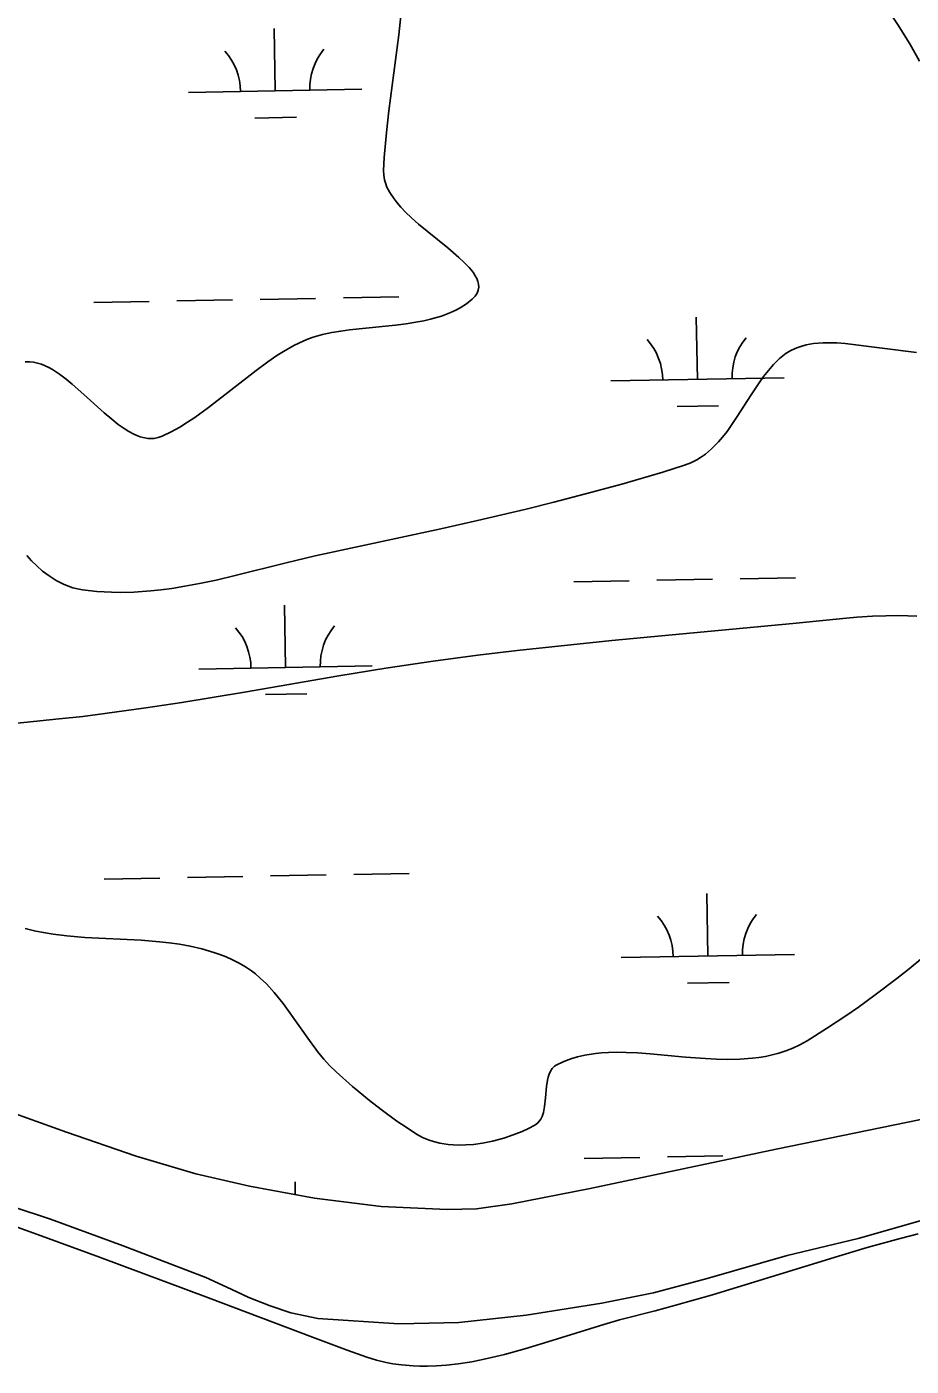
# Model space of a CAD drawing. Extents: x 3925854 to 3964121, y 224593 to 250589.
# Drawn here: x 3946598 to 3947108, y 232457 to 233230 of the extents above; entities that cross this region are included whole.
import ezdxf

# ---------------------------------------------------------------- set-up
doc = ezdxf.new("R2010")
doc.units = 0
for name, color, linetype in [('V-SITE-VEGE', 7, 'Continuous'), ('V-TOPO-SHOR', 7, 'Continuous'), ('V-WETL-SWMP', 7, 'Continuous')]:
    doc.layers.add(name, color=color, linetype=linetype)

msp = doc.modelspace()

# ---------------------------------------------------------------- linework, layer by layer
at = {"layer": 'V-SITE-VEGE'}
for points in [[(3946994.757, 233358.441), (3947007.512, 233344.48), (3947018.53, 233332.214), (3947037.503, 233310.559), (3947051.489, 233294.077), (3947061.848, 233281.533), (3947069.544, 233272.007), (3947080.982, 233257.497), (3947092.295, 233242.688), (3947096.707, 233236.597), (3947100.637, 233230.783), (3947104.153, 233225.245), (3947107.317, 233219.988), (3947112.927, 233209.973)], [(3946671.532, 232992.404), (3946673.848, 232992.849), (3946676.138, 232993.666), (3946681.331, 232996.191), (3946686.177, 232998.9), (3946690.699, 233001.704), (3946694.922, 233004.53), (3946702.807, 233010.232), (3946730.238, 233031.654), (3946737.1, 233036.672), (3946742.257, 233040.176), (3946746.136, 233042.617), (3946751.975, 233045.927), (3946757.836, 233048.741), (3946760.501, 233049.808), (3946763.176, 233050.733), (3946768.593, 233052.261), (3946773.915, 233053.416), (3946779.084, 233054.301), (3946784.059, 233054.991), (3946793.617, 233056.052), (3946810.615, 233057.756), (3946816.915, 233058.546), (3946822.332, 233059.386), (3946826.971, 233060.263), (3946830.936, 233061.168), (3946834.317, 233062.079), (3946837.203, 233062.98), (3946842.058, 233064.811), (3946845.526, 233066.421), (3946848.016, 233067.779), (3946851.559, 233070.064), (3946854.856, 233072.684), (3946856.55, 233074.437), (3946857.707, 233076.188), (3946858.387, 233077.923), (3946858.657, 233079.635), (3946858.573, 233081.324), (3946858.188, 233082.991), (3946857.552, 233084.634), (3946856.7, 233086.25), (3946855.673, 233087.837), (3946854.5, 233089.397), (3946853.216, 233090.927), (3946850.332, 233093.948), (3946847.236, 233096.844), (3946840.866, 233102.263), (3946828.906, 233111.919), (3946824.022, 233116.015), (3946819.909, 233119.669), (3946816.524, 233122.917), (3946813.773, 233125.799), (3946811.568, 233128.348), (3946809.813, 233130.601), (3946807.343, 233134.341), (3946805.753, 233137.433), (3946804.844, 233139.774), (3946804.34, 233141.544), (3946803.875, 233144.216), (3946803.794, 233146.911), (3946804.211, 233154.534), (3946805.393, 233168.833), (3946806.757, 233181.349), (3946812.506, 233225.178), (3946813.841, 233236.139)], [(3947111.17, 233042.011), (3947070.161, 233047.184), (3947065.237, 233047.499), (3947061.043, 233047.604), (3947057.469, 233047.542), (3947051.847, 233047.084), (3947047.504, 233046.328), (3947044.413, 233045.509), (3947042.195, 233044.741), (3947039.047, 233043.32), (3947036.127, 233041.554), (3947034.134, 233040.075), (3947032.275, 233038.509), (3947028.822, 233035.132), (3947025.748, 233031.609), (3947022.977, 233028.05)], [(3946597.034, 233036.553), (3946599.463, 233036.627), (3946601.83, 233036.391), (3946604.142, 233035.896), (3946606.393, 233035.181), (3946608.584, 233034.288), (3946610.716, 233033.245), (3946612.791, 233032.086), (3946616.825, 233029.469), (3946620.627, 233026.639), (3946624.2, 233023.724), (3946630.916, 233017.81), (3946642.628, 233007.162), (3946646.986, 233003.449), (3946650.771, 233000.475), (3946654.06, 232998.151), (3946656.915, 232996.371), (3946659.395, 232995.04), (3946661.55, 232994.067), (3946663.424, 232993.377), (3946665.052, 232992.904), (3946667.876, 232992.396), (3946669.971, 232992.304), (3946671.532, 232992.404)], [(3947022.977, 233028.05), (3947020.458, 233024.523), (3947015.862, 233017.57), (3947007.856, 233005.001), (3947004.743, 233000.389), (3947001.923, 232996.49), (3946999.357, 232993.219), (3946997.026, 232990.497), (3946994.909, 232988.239), (3946992.99, 232986.369), (3946989.469, 232983.364), (3946986.678, 232981.365), (3946984.493, 232980.024), (3946981.052, 232978.285), (3946977.405, 232976.905), (3946964.828, 232973.001), (3946941.151, 232966.073), (3946920.339, 232960.384), (3946902.073, 232955.655), (3946886.045, 232951.684), (3946857.918, 232945.05), (3946836.77, 232940.289), (3946764.292, 232924.658), (3946747.607, 232920.616), (3946718.263, 232913.259), (3946707.228, 232910.703), (3946697.57, 232908.674), (3946689.118, 232907.101), (3946681.725, 232905.919), (3946675.259, 232905.057), (3946669.604, 232904.447), (3946659.719, 232903.75), (3946652.315, 232903.566), (3946646.769, 232903.64), (3946638.467, 232904.119), (3946630.18, 232905.071), (3946627.311, 232905.598), (3946624.589, 232906.304), (3946622.007, 232907.162), (3946619.553, 232908.152), (3946617.227, 232909.249), (3946615.015, 232910.437), (3946610.86, 232913.073), (3946607.116, 232915.905), (3946603.737, 232918.85), (3946600.689, 232921.838), (3946597.935, 232924.818)], [(3946805.092, 232859.819), (3946832.359, 232863.886), (3946858.242, 232867.318), (3946880.913, 232870.04), (3946900.766, 232872.242), (3946935.531, 232875.791), (3947039.864, 232885.652), (3947066.767, 232888.401), (3947076.884, 232889.267), (3947085.746, 232889.83), (3947093.502, 232890.121), (3947100.289, 232890.184), (3947106.228, 232890.066), (3947111.424, 232889.816)], [(3946394.136, 232807.552), (3946616.664, 232830.598), (3946630.219, 232832.095), (3946642.905, 232833.656), (3946666.639, 232836.93), (3946687.369, 232840.096), (3946723.586, 232846.087), (3946777.89, 232855.385), (3946805.092, 232859.819)], [(3946907.797, 232633.021), (3946903.349, 232630.867), (3946902.476, 232630.31), (3946901.057, 232628.956), (3946900.017, 232627.387), (3946899.259, 232625.691), (3946898.706, 232623.934), (3946898.309, 232622.163), (3946897.793, 232618.593), (3946897.232, 232611.968), (3946896.701, 232607.073), (3946896.021, 232603.665), (3946895.263, 232601.357), (3946894.51, 232599.798), (3946893.828, 232598.748), (3946892.589, 232597.38), (3946891.063, 232596.296), (3946887.344, 232594.367), (3946883.651, 232592.665), (3946880.032, 232591.178), (3946876.52, 232589.894), (3946873.143, 232588.799), (3946866.632, 232587.052), (3946860.822, 232585.899), (3946855.702, 232585.211), (3946851.231, 232584.877), (3946847.355, 232584.807), (3946844.004, 232584.926), (3946841.114, 232585.174), (3946836.185, 232585.952), (3946832.617, 232586.837), (3946830.028, 232587.676), (3946826.307, 232589.239), (3946822.803, 232591.176), (3946816.778, 232595.08), (3946811.539, 232598.654), (3946802.471, 232605.234), (3946795.772, 232610.415), (3946785.931, 232618.54), (3946776.387, 232627.025), (3946772.611, 232630.742), (3946769.268, 232634.424), (3946766.289, 232638.016), (3946760.978, 232645.027), (3946748.811, 232662.392), (3946745.833, 232666.434), (3946740.721, 232672.816), (3946736.253, 232677.702), (3946732.675, 232681.123), (3946729.84, 232683.529), (3946727.622, 232685.233), (3946724.126, 232687.611), (3946720.415, 232689.761), (3946716.661, 232691.639), (3946712.979, 232693.279), (3946709.371, 232694.707), (3946705.84, 232695.95), (3946698.909, 232697.994), (3946692.315, 232699.52), (3946686.054, 232700.652), (3946680.133, 232701.494), (3946674.538, 232702.115), (3946663.968, 232702.95), (3946631.381, 232704.599), (3946620.991, 232705.459), (3946613.276, 232706.397), (3946607.546, 232707.318), (3946603.284, 232708.152), (3946596.96, 232709.663)], [(3947114.807, 232693.036), (3947106.945, 232686.505), (3947099.918, 232680.899), (3947087.333, 232671.358), (3947077.691, 232664.433), (3947070.365, 232659.377), (3947059.261, 232652.02), (3947048.056, 232644.949), (3947043.952, 232642.628), (3947039.875, 232640.697), (3947035.838, 232639.108), (3947031.851, 232637.813), (3947027.923, 232636.773), (3947024.06, 232635.956), (3947020.271, 232635.327), (3947016.558, 232634.862), (3947009.267, 232634.32), (3947002.329, 232634.182), (3946995.763, 232634.324), (3946989.566, 232634.639), (3946977.906, 232635.563), (3946957.654, 232637.447), (3946950.205, 232637.979), (3946943.793, 232638.266), (3946938.275, 232638.334), (3946933.534, 232638.221), (3946929.459, 232637.973), (3946925.953, 232637.625), (3946919.966, 232636.693), (3946915.612, 232635.692), (3946912.43, 232634.754), (3946907.797, 232633.021)], [(3946576.859, 232543.003), (3946608.437, 232531.604), (3946639.954, 232520.047), (3946702.897, 232496.749), (3946762.778, 232473.916), (3946782.773, 232466.529), (3946794.227, 232462.486), (3946799.771, 232460.768), (3946805.358, 232459.408), (3946809.108, 232458.695), (3946814.136, 232457.972), (3946820.882, 232457.391), (3946824.761, 232457.241), (3946829.207, 232457.229), (3946834.315, 232457.403), (3946840.176, 232457.839), (3946846.904, 232458.616), (3946854.625, 232459.836), (3946863.48, 232461.608), (3946873.632, 232464.041), (3946885.257, 232467.24), (3946898.536, 232471.25)], [(3946898.536, 232471.25), (3946930.827, 232481.352), (3946939.9, 232483.964), (3946960.547, 232489.26), (3946971.56, 232492.209), (3946993.481, 232498.478), (3947008.045, 232502.858), (3947066.138, 232520.758), (3947082.778, 232525.64), (3947101.866, 232530.898), (3947112.085, 232533.521)]]:
    msp.add_lwpolyline(points, dxfattribs=at)
at = {"layer": 'V-TOPO-SHOR'}
for points in [[(3947113.795, 232599.585), (3947030.302, 232582.501), (3946922.942, 232559.785), (3946877.694, 232550.937), (3946857.363, 232548.058), (3946840.563, 232547.581), (3946802.45, 232549.311), (3946763.856, 232554.196), (3946726.512, 232561.165), (3946695.469, 232568.222), (3946661.144, 232578.475), (3946620.917, 232592.303), (3946575.65, 232608.472)], [(3946590.113, 232549.131), (3946611.71, 232542.022), (3946653.489, 232526.599), (3946701.355, 232508.472), (3946715.959, 232501.632), (3946726.039, 232496.774), (3946738.399, 232492.061), (3946750.24, 232488.056), (3946765.938, 232484.699), (3946812.604, 232481.631), (3946847.252, 232482.397), (3946885.968, 232486.606), (3946929.617, 232493.548), (3946959.435, 232499.627), (3946990.508, 232507.786), (3947036.516, 232520.996), (3947077.58, 232530.947), (3947136.229, 232547.663)]]:
    msp.add_lwpolyline(points, dxfattribs=at)
at = {"layer": 'V-WETL-SWMP'}
for p, q in [((3946741.262, 233192.868), (3946740.607, 233228.862)), ((3946691.27, 233191.959), (3946791.254, 233193.777)), ((3946729.544, 233177.222), (3946753.54, 233177.658)), ((3946636.618, 233070.875), (3946668.613, 233071.456)), ((3946684.61, 233071.747), (3946716.605, 233072.329)), ((3946732.603, 233072.62), (3946764.597, 233073.202)), ((3946780.595, 233073.493), (3946812.589, 233074.074)), ((3946984.799, 233026.455), (3946984.145, 233062.449)), ((3946934.808, 233025.546), (3947034.791, 233027.364)), ((3946973.082, 233010.809), (3946997.078, 233011.245)), ((3946913.502, 232909.708), (3946945.497, 232910.29)), ((3946961.494, 232910.58), (3946993.489, 232911.162)), ((3947009.486, 232911.453), (3947041.481, 232912.035)), ((3946747.31, 232860.248), (3946746.655, 232896.242)), ((3946697.318, 232859.339), (3946797.302, 232861.157)), ((3946735.592, 232844.602), (3946759.588, 232845.038)), ((3946642.666, 232738.255), (3946674.661, 232738.836)), ((3946690.659, 232739.127), (3946722.653, 232739.709)), ((3946738.651, 232740), (3946770.645, 232740.582)), ((3946786.643, 232740.873), (3946818.637, 232741.454)), ((3946990.848, 232693.835), (3946990.193, 232729.829)), ((3946940.856, 232692.926), (3947040.839, 232694.744)), ((3946979.13, 232678.189), (3947003.126, 232678.625)), ((3946919.55, 232577.088), (3946951.545, 232577.67)), ((3946967.542, 232577.96), (3946999.537, 232578.542)), ((3946752.837, 232556.252), (3946752.703, 232563.622))]:
    msp.add_line(p, q, dxfattribs=at)
for points in [[(3947113.796, 232599.586), (3947030.302, 232582.501), (3946922.943, 232559.784), (3946877.693, 232550.937), (3946857.363, 232548.058), (3946840.563, 232547.581), (3946802.451, 232549.311), (3946763.856, 232554.196), (3946726.513, 232561.164), (3946695.469, 232568.223), (3946661.144, 232578.474), (3946620.918, 232592.302), (3946575.65, 232608.472), (3946508.79, 232632.099), (3946438.259, 232655.95), (3946356.081, 232685.379), (3946289.953, 232711.446), (3946247.912, 232733.52), (3946212.329, 232754.459)], [(3946590.113, 232549.131), (3946611.71, 232542.023), (3946653.489, 232526.599), (3946701.355, 232508.472), (3946715.958, 232501.631), (3946726.04, 232496.774), (3946738.398, 232492.062), (3946750.24, 232488.056), (3946765.939, 232484.699), (3946812.605, 232481.631), (3946847.252, 232482.396), (3946885.967, 232486.606), (3946929.617, 232493.549), (3946959.436, 232499.627), (3946990.507, 232507.786), (3947036.515, 232520.996), (3947077.581, 232530.947), (3947136.229, 232547.662)]]:
    msp.add_lwpolyline(points, dxfattribs=at)
for centre, start, end in [((3946796.487, 233194.347), 140.269876, 181.813534), ((3946686.019, 233192.339), 0.269879, 41.813537), ((3946929.557, 233025.926), 0.269879, 41.813537), ((3947040.025, 233027.934), 140.269876, 181.813534), ((3946692.067, 232859.719), 0.269879, 41.813537), ((3946802.535, 232861.727), 140.269876, 181.813534), ((3946935.605, 232693.306), 0.269879, 41.813537), ((3947046.073, 232695.314), 140.269876, 181.813534)]:
    msp.add_arc(centre, 35.246, start, end, dxfattribs=at)

doc.saveas('drawing.dxf')
